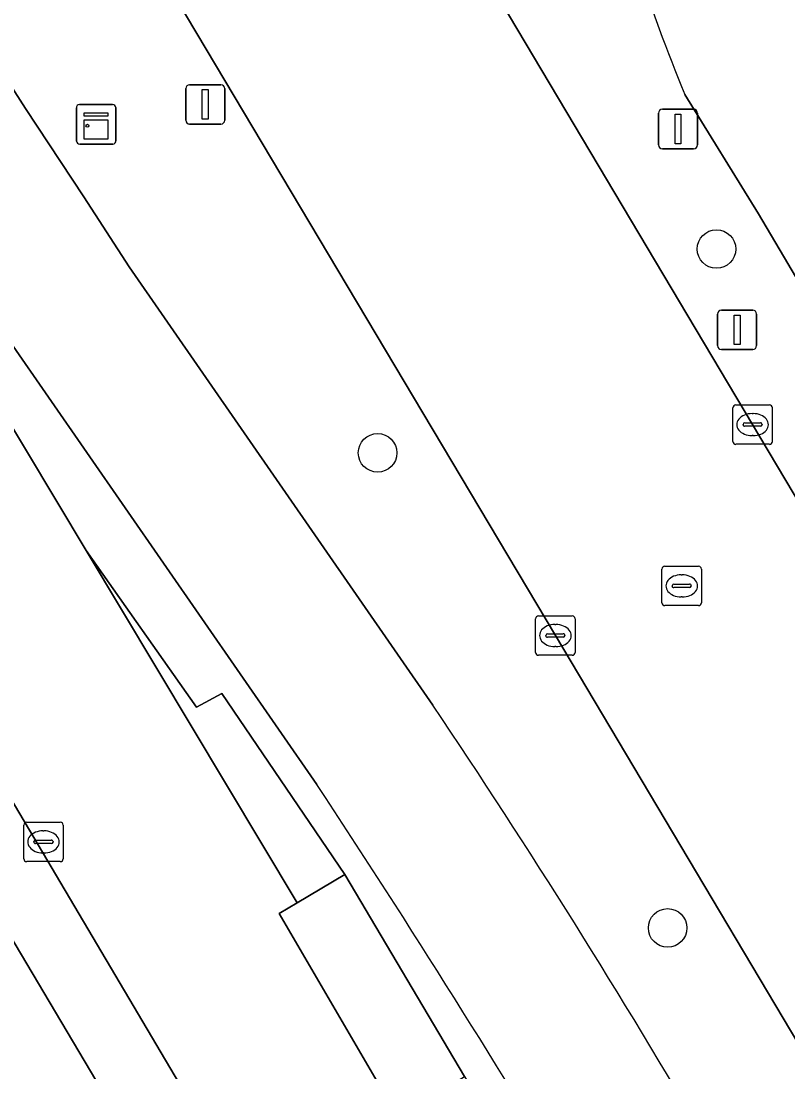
# Model space of a CAD drawing. Extents: x 156412 to 157779, y 382335 to 383768.
# Drawn here: x 156811.1 to 156830.54, y 383589.09 to 383615.74 of the extents above; entities that cross this region are included whole.
import ezdxf

# ---------------------------------------------------------------- set-up
doc = ezdxf.new("R2010")
doc.units = 0
for name, color, linetype in [('IMGEO_Berm_groen', 7, 'Continuous'), ('IMGEO_Boom', 7, 'Continuous'), ('IMGEO_Fietspad_gesloten', 7, 'Continuous'), ('IMGEO_Groenvoorziening', 7, 'Continuous'), ('IMGEO_Haag', 7, 'Continuous'), ('IMGEO_Kast', 7, 'Continuous'), ('IMGEO_Kolk', 7, 'Continuous'), ('IMGEO_Lichtmast', 7, 'Continuous'), ('IMGEO_OVBaan_gesloten', 7, 'Continuous'), ('IMGEO_Parkeervlak_open', 7, 'Continuous'), ('IMGEO_Rijbaan_lokaal_gesloten', 7, 'Continuous'), ('IMGEO_Rioolput', 7, 'Continuous'), ('IMGEO_Verkeersbordpaal', 7, 'Continuous'), ('IMGEO_Voetpad_open', 7, 'Continuous')]:
    doc.layers.add(name, color=color, linetype=linetype)

msp = doc.modelspace()

# ---------------------------------------------------------------- linework, layer by layer
at = {"layer": 'IMGEO_Berm_groen'}
for points in [[(156821.417, 383619.335), (156829.644, 383605.508), (156839.105, 383589.601), (156844.355, 383580.759), (156846.763, 383582.113), (156829.792, 383610.852)], [(156813.983, 383617.278), (156809.777, 383615.754), (156811.208, 383613.52), (156812.69, 383611.28), (156813.84, 383609.507), (156821.534, 383598.396)], [(156861.927, 383537.422), (156852.502, 383553.317), (156842.549, 383570.096), (156833.596, 383585.118), (156824.647, 383600.159), (156814.578, 383617.063)], [(156829.792, 383610.852), (156827.929, 383613.878)]]:
    msp.add_lwpolyline(points, dxfattribs=at)
msp.add_lwpolyline([(156816.185, 383598.689), (156815.542, 383598.343), (156812.75, 383602.314), (156818.1, 383593.383), (156819.306, 383594.099)], close=True, dxfattribs=at)
for centre, radius, start, end in [((156871.73, 383632.045), 47.419, 193.8868, 202.5266), ((156657.422, 383487.714), 197.947, 30.18346, 33.99697)]:
    msp.add_arc(centre, radius, start, end, dxfattribs=at)
at = {"layer": 'IMGEO_Boom'}
for centre in [(156828.729, 383609.96), (156820.137, 383604.791), (156827.491, 383592.746)]:
    msp.add_circle(centre, 0.489, dxfattribs=at)
at = {"layer": 'IMGEO_Fietspad_gesloten'}
msp.add_lwpolyline([(156821.534, 383598.396), (156813.84, 383609.507), (156812.69, 383611.28), (156811.208, 383613.52), (156809.777, 383615.754), (156808.546, 383617.739), (156804.913, 383623.596), (156804.018, 383625.026), (156800.697, 383623.601), (156800.878, 383623.304), (156801.438, 383622.384), (156805.125, 383616.421), (156806.572, 383614.183), (156810.821, 383607.609), (156818.593, 383596.386)], dxfattribs=at)
for centre, radius, start, end in [((156657.422, 383487.714), 197.947, 30.18346, 33.99697), ((156589.579, 383445.071), 274.488, 30.7616, 33.45357)]:
    msp.add_arc(centre, radius, start, end, dxfattribs=at)
at = {"layer": 'IMGEO_Groenvoorziening'}
for points in [[(156805.896, 383613.754), (156812.75, 383602.314), (156815.542, 383598.343), (156816.185, 383598.689), (156819.306, 383594.099), (156822.343, 383588.978), (156823.661, 383586.788), (156829.777, 383576.441), (156839.004, 383560.807), (156851.257, 383540.179), (156855.107, 383533.758), (156855.52, 383533.027), (156857.754, 383529.083), (156858.943, 383526.985), (156860.315, 383524.256), (156861.46, 383521.425), (156862.371, 383518.51), (156863.183, 383515.418), (156863.948, 383512.313), (156864.666, 383509.198), (156866.18, 383502.592), (156866.82, 383499.811), (156884.275, 383424.125)], [(156818.593, 383596.386), (156810.821, 383607.609)]]:
    msp.add_lwpolyline(points, dxfattribs=at)
msp.add_arc((156589.579, 383445.071), 274.488, 30.7616, 33.45357, dxfattribs=at)
at = {"layer": 'IMGEO_Haag'}
for points in [[(156805.896, 383613.754), (156812.75, 383602.314), (156815.542, 383598.343), (156816.185, 383598.689), (156819.306, 383594.099), (156822.343, 383588.978), (156823.661, 383586.788), (156829.777, 383576.441), (156839.004, 383560.807), (156851.257, 383540.179), (156855.107, 383533.758), (156855.52, 383533.027), (156857.754, 383529.083), (156858.943, 383526.985), (156860.315, 383524.256), (156861.46, 383521.425), (156862.371, 383518.51), (156863.183, 383515.418), (156863.948, 383512.313), (156864.666, 383509.198), (156866.18, 383502.592), (156866.82, 383499.811), (156884.275, 383424.125)], [(156818.593, 383596.386), (156810.821, 383607.609)]]:
    msp.add_lwpolyline(points, dxfattribs=at)
msp.add_arc((156589.579, 383445.071), 274.488, 30.7616, 33.45357, dxfattribs=at)
at = {"layer": 'IMGEO_Kast'}
for p, q in [((156812.501, 383612.697), (156812.501, 383613.538)), ((156812.501, 383613.538), (156812.501, 383612.697)), ((156812.576, 383613.622), (156813.417, 383613.622)), ((156813.417, 383613.622), (156812.576, 383613.622)), ((156813.501, 383613.547), (156813.501, 383612.706)), ((156813.501, 383612.706), (156813.501, 383613.547)), ((156813.426, 383612.622), (156812.585, 383612.622)), ((156812.585, 383612.622), (156813.426, 383612.622))]:
    msp.add_line(p, q, dxfattribs=at)
for points in [[(156812.696, 383613.412), (156813.296, 383613.412), (156813.296, 383613.327), (156812.696, 383613.327), (156812.696, 383613.412)], [(156812.696, 383613.237), (156813.296, 383613.237), (156813.296, 383612.748), (156812.696, 383612.748), (156812.696, 383613.237)]]:
    msp.add_lwpolyline(points, dxfattribs=at)
msp.add_circle((156812.78, 383613.086), 0.0377, dxfattribs=at)
for centre, start, end in [((156812.579, 383613.544), 92.4484, 184.2845), ((156812.579, 383613.544), 92.4484, 184.2845), ((156813.423, 383613.544), 2.4484, 94.2845), ((156813.423, 383613.544), 2.4484, 94.2845), ((156812.579, 383612.7), 182.4484, 274.2845), ((156812.579, 383612.7), 182.4484, 274.2845), ((156813.423, 383612.7), 272.4484, 4.2845), ((156813.423, 383612.7), 272.4484, 4.2845)]:
    msp.add_arc(centre, 0.0779, start, end, dxfattribs=at)
at = {"layer": 'IMGEO_Kolk'}
for p, q in [((156829.219, 383606.008), (156830.071, 383606.008)), ((156829.144, 383605.082), (156829.144, 383605.934)), ((156829.632, 383605.788), (156829.657, 383605.788)), ((156830.145, 383605.934), (156830.145, 383605.082)), ((156829.403, 383605.502), (156829.403, 383605.514)), ((156829.841, 383605.465), (156829.443, 383605.465)), ((156829.446, 383605.551), (156829.844, 383605.551)), ((156829.887, 383605.514), (156829.887, 383605.502)), ((156829.655, 383605.228), (156829.63, 383605.228)), ((156830.071, 383605.008), (156829.219, 383605.008)), ((156824.219, 383600.659), (156825.071, 383600.659)), ((156824.144, 383599.733), (156824.144, 383600.585)), ((156824.632, 383600.439), (156824.657, 383600.439)), ((156825.145, 383600.585), (156825.145, 383599.733)), ((156824.403, 383600.153), (156824.403, 383600.165)), ((156824.841, 383600.116), (156824.443, 383600.116)), ((156824.446, 383600.202), (156824.844, 383600.202)), ((156824.887, 383600.165), (156824.887, 383600.153)), ((156824.655, 383599.879), (156824.63, 383599.879)), ((156825.071, 383599.659), (156824.219, 383599.659)), ((156811.165, 383594.502), (156811.165, 383595.354)), ((156811.24, 383595.428), (156812.092, 383595.428)), ((156812.166, 383595.354), (156812.166, 383594.502)), ((156811.653, 383595.208), (156811.678, 383595.208)), ((156811.424, 383594.922), (156811.424, 383594.934)), ((156811.862, 383594.885), (156811.464, 383594.885)), ((156811.467, 383594.971), (156811.865, 383594.971)), ((156811.908, 383594.934), (156811.908, 383594.922)), ((156811.676, 383594.648), (156811.651, 383594.648)), ((156812.092, 383594.428), (156811.24, 383594.428))]:
    msp.add_line(p, q, dxfattribs=at)
for points in [[(156829.219, 383606.008), (156830.071, 383606.008)], [(156829.144, 383605.082), (156829.144, 383605.934)], [(156830.145, 383605.934), (156830.145, 383605.082)], [(156830.071, 383605.008), (156829.219, 383605.008)], [(156824.219, 383600.659), (156825.071, 383600.659)], [(156824.144, 383599.733), (156824.144, 383600.585)], [(156825.145, 383600.585), (156825.145, 383599.733)], [(156825.071, 383599.659), (156824.219, 383599.659)], [(156811.165, 383594.502), (156811.165, 383595.354)], [(156811.24, 383595.428), (156812.092, 383595.428)], [(156812.166, 383595.354), (156812.166, 383594.502)], [(156812.092, 383594.428), (156811.24, 383594.428)]]:
    msp.add_lwpolyline(points, dxfattribs=at)
for centre, radius, start, end in [((156829.221, 383605.932), 0.0765, 91.552, 178.448), ((156829.221, 383605.932), 0.0765, 91.552, 178.448), ((156830.069, 383605.932), 0.0765, 1.552, 88.448), ((156830.069, 383605.932), 0.0765, 1.552, 88.448), ((156829.443, 383605.511), 0.0403, 85.8775, 175.7526), ((156829.44, 383605.501), 0.0366, 178.938, 274.7102), ((156829.844, 383605.508), 0.043, 264.8664, 352.4533), ((156829.848, 383605.513), 0.0386, 1.7309, 96.639), ((156829.221, 383605.084), 0.0765, 181.552, 268.448), ((156829.221, 383605.084), 0.0765, 181.552, 268.448), ((156830.069, 383605.084), 0.0765, 271.552, 358.448), ((156830.069, 383605.084), 0.0765, 271.552, 358.448), ((156824.221, 383600.583), 0.0765, 91.552, 178.448), ((156824.221, 383600.583), 0.0765, 91.552, 178.448), ((156825.069, 383600.583), 0.0765, 1.552, 88.448), ((156825.069, 383600.583), 0.0765, 1.552, 88.448), ((156824.443, 383600.162), 0.0403, 85.8775, 175.7526), ((156824.44, 383600.152), 0.0366, 178.938, 274.7102), ((156824.844, 383600.159), 0.043, 264.8664, 352.4533), ((156824.848, 383600.164), 0.0386, 1.7309, 96.639), ((156824.221, 383599.735), 0.0765, 181.552, 268.448), ((156824.221, 383599.735), 0.0765, 181.552, 268.448), ((156825.069, 383599.735), 0.0765, 271.552, 358.448), ((156825.069, 383599.735), 0.0765, 271.552, 358.448), ((156811.242, 383595.352), 0.0765, 91.552, 178.448), ((156811.242, 383595.352), 0.0765, 91.552, 178.448), ((156812.09, 383595.352), 0.0765, 1.552, 88.448), ((156812.09, 383595.352), 0.0765, 1.552, 88.448), ((156811.464, 383594.931), 0.0403, 85.8775, 175.7526), ((156811.461, 383594.921), 0.0366, 178.938, 274.7102), ((156811.865, 383594.928), 0.043, 264.8664, 352.4533), ((156811.869, 383594.933), 0.0386, 1.7309, 96.639), ((156811.242, 383594.504), 0.0765, 181.552, 268.448), ((156811.242, 383594.504), 0.0765, 181.552, 268.448), ((156812.09, 383594.504), 0.0765, 271.552, 358.448), ((156812.09, 383594.504), 0.0765, 271.552, 358.448)]:
    msp.add_arc(centre, radius, start, end, dxfattribs=at)
for centre, major_axis, ratio, start_param, end_param in [((156829.631, 383605.508), (-0.387, 0.002), 0.722429, 4.712389, 7.853982), ((156829.656, 383605.508), (-0.39, 0.002), 0.717154, 1.570796, 4.712389), ((156824.631, 383600.159), (-0.387, 0.002), 0.722429, 4.712389, 7.853982), ((156824.656, 383600.159), (-0.39, 0.002), 0.717154, 1.570796, 4.712389), ((156811.652, 383594.928), (-0.387, 0.002), 0.722429, 4.712389, 7.853982), ((156811.677, 383594.928), (-0.39, 0.002), 0.717154, 1.570796, 4.712389)]:
    msp.add_ellipse(centre, major_axis=major_axis, ratio=ratio, start_param=start_param, end_param=end_param, dxfattribs=at)
at = {"layer": 'IMGEO_Lichtmast'}
for p, q in [((156815.272, 383613.226), (156815.272, 383614.026)), ((156815.272, 383614.026), (156815.272, 383613.226)), ((156815.372, 383614.126), (156816.162, 383614.126)), ((156816.162, 383614.126), (156815.372, 383614.126)), ((156816.262, 383614.026), (156816.262, 383613.226)), ((156816.262, 383613.226), (156816.262, 383614.026)), ((156816.162, 383613.126), (156815.372, 383613.126)), ((156815.372, 383613.126), (156816.162, 383613.126))]:
    msp.add_line(p, q, dxfattribs=at)
msp.add_lwpolyline([(156815.692, 383614.001), (156815.842, 383614.001), (156815.842, 383613.251), (156815.692, 383613.251), (156815.692, 383614.001)], dxfattribs=at)
for centre, start, end in [((156815.372, 383614.026), 90, 180), ((156815.372, 383614.026), 90, 180), ((156816.162, 383614.026), 0, 90), ((156816.162, 383614.026), 360, 90), ((156815.372, 383613.226), 180, 270), ((156815.372, 383613.226), 180, 270), ((156816.162, 383613.226), 270, 0), ((156816.162, 383613.226), 270, 0)]:
    msp.add_arc(centre, 0.1, start, end, dxfattribs=at)
at = {"layer": 'IMGEO_OVBaan_gesloten'}
msp.add_lwpolyline([(156867.444, 383541.91), (156857.989, 383557.797), (156846.173, 383577.697), (156844.355, 383580.759), (156839.105, 383589.601), (156829.644, 383605.508), (156821.417, 383619.335), (156814.578, 383617.063), (156824.647, 383600.159), (156833.596, 383585.118), (156842.549, 383570.096), (156852.502, 383553.317), (156861.927, 383537.422)], dxfattribs=at)
at = {"layer": 'IMGEO_Parkeervlak_open'}
msp.add_lwpolyline([(156854.832, 383521.621), (156808.513, 383599.937), (156801.203, 383612.163), (156799.76, 383611.336), (156805.801, 383601), (156853.212, 383521.079)], dxfattribs=at)
msp.add_lwpolyline([(156823.661, 383586.788), (156822.218, 383585.95), (156820.911, 383588.092), (156822.343, 383588.978), (156819.306, 383594.099), (156818.1, 383593.383), (156817.642, 383593.112), (156820.655, 383587.936), (156821.959, 383585.799), (156828.053, 383575.479), (156828.509, 383575.734), (156829.777, 383576.441)], close=True, dxfattribs=at)
at = {"layer": 'IMGEO_Rijbaan_lokaal_gesloten'}
for points in [[(156821.959, 383585.799), (156818.885, 383583.965), (156817.603, 383586.147), (156820.655, 383587.936), (156817.642, 383593.112), (156818.1, 383593.383), (156812.75, 383602.314), (156805.896, 383613.754), (156805.404, 383614.574), (156804.713, 383615.728), (156799.932, 383614.312)], [(156827.929, 383613.878), (156829.792, 383610.852), (156846.763, 383582.113), (156848.538, 383579.107), (156853.772, 383570.245), (156873.078, 383537.772), (156874.381, 383535.463), (156876.071, 383532.082)], [(156801.467, 383612.319), (156801.203, 383612.163), (156808.513, 383599.937), (156854.832, 383521.621)]]:
    msp.add_lwpolyline(points, dxfattribs=at)
msp.add_arc((156871.73, 383632.045), 47.419, 193.8868, 202.5266, dxfattribs=at)
at = {"layer": 'IMGEO_Rioolput'}
for p, q in [((156827.347, 383600.992), (156827.347, 383601.844)), ((156827.422, 383601.918), (156828.274, 383601.918)), ((156827.835, 383601.698), (156827.86, 383601.698)), ((156828.348, 383601.844), (156828.348, 383600.992)), ((156827.649, 383601.461), (156828.047, 383601.461)), ((156827.606, 383601.412), (156827.606, 383601.424)), ((156828.044, 383601.375), (156827.646, 383601.375)), ((156828.09, 383601.424), (156828.09, 383601.412)), ((156828.274, 383600.918), (156827.422, 383600.918)), ((156827.858, 383601.138), (156827.833, 383601.138))]:
    msp.add_line(p, q, dxfattribs=at)
for points in [[(156827.347, 383600.992), (156827.347, 383601.844)], [(156827.422, 383601.918), (156828.274, 383601.918)], [(156828.348, 383601.844), (156828.348, 383600.992)], [(156828.274, 383600.918), (156827.422, 383600.918)]]:
    msp.add_lwpolyline(points, dxfattribs=at)
for centre, radius, start, end in [((156827.424, 383601.842), 0.0765, 91.552, 178.448), ((156827.424, 383601.842), 0.0765, 91.552, 178.448), ((156828.272, 383601.842), 0.0765, 1.552, 88.448), ((156828.272, 383601.842), 0.0765, 1.552, 88.448), ((156827.646, 383601.421), 0.0403, 85.8775, 175.7526), ((156828.051, 383601.423), 0.0386, 1.7309, 96.639), ((156827.643, 383601.411), 0.0366, 178.938, 274.7102), ((156828.047, 383601.418), 0.043, 264.8664, 352.4533), ((156827.424, 383600.994), 0.0765, 181.552, 268.448), ((156827.424, 383600.994), 0.0765, 181.552, 268.448), ((156828.272, 383600.994), 0.0765, 271.552, 358.448), ((156828.272, 383600.994), 0.0765, 271.552, 358.448)]:
    msp.add_arc(centre, radius, start, end, dxfattribs=at)
for centre, major_axis, ratio, start_param, end_param in [((156827.834, 383601.418), (-0.387, 0.002), 0.722429, 4.712389, 7.853982), ((156827.859, 383601.418), (-0.39, 0.002), 0.717154, 1.570796, 4.712389)]:
    msp.add_ellipse(centre, major_axis=major_axis, ratio=ratio, start_param=start_param, end_param=end_param, dxfattribs=at)
at = {"layer": 'IMGEO_Verkeersbordpaal'}
for p, q in [((156827.358, 383613.502), (156828.148, 383613.502)), ((156828.148, 383613.502), (156827.358, 383613.502)), ((156827.258, 383612.602), (156827.258, 383613.402)), ((156827.258, 383613.402), (156827.258, 383612.602)), ((156828.248, 383613.402), (156828.248, 383612.602)), ((156828.248, 383612.602), (156828.248, 383613.402)), ((156828.148, 383612.502), (156827.358, 383612.502)), ((156827.358, 383612.502), (156828.148, 383612.502)), ((156828.857, 383608.412), (156829.647, 383608.412)), ((156829.647, 383608.412), (156828.857, 383608.412)), ((156828.757, 383607.512), (156828.757, 383608.312)), ((156828.757, 383608.312), (156828.757, 383607.512)), ((156829.747, 383608.312), (156829.747, 383607.512)), ((156829.747, 383607.512), (156829.747, 383608.312)), ((156829.647, 383607.412), (156828.857, 383607.412)), ((156828.857, 383607.412), (156829.647, 383607.412))]:
    msp.add_line(p, q, dxfattribs=at)
for points in [[(156827.678, 383613.377), (156827.828, 383613.377), (156827.828, 383612.627), (156827.678, 383612.627), (156827.678, 383613.377)], [(156829.177, 383608.287), (156829.327, 383608.287), (156829.327, 383607.537), (156829.177, 383607.537), (156829.177, 383608.287)]]:
    msp.add_lwpolyline(points, dxfattribs=at)
for centre, start, end in [((156827.358, 383613.402), 90, 180), ((156827.358, 383613.402), 90, 180), ((156828.148, 383613.402), 0, 90), ((156828.148, 383613.402), 360, 90), ((156827.358, 383612.602), 180, 270), ((156827.358, 383612.602), 180, 270), ((156828.148, 383612.602), 270, 0), ((156828.148, 383612.602), 270, 0), ((156828.857, 383608.312), 90, 180), ((156828.857, 383608.312), 90, 180), ((156829.647, 383608.312), 0, 90), ((156829.647, 383608.312), 360, 90), ((156828.857, 383607.512), 180, 270), ((156828.857, 383607.512), 180, 270), ((156829.647, 383607.512), 270, 0), ((156829.647, 383607.512), 270, 0)]:
    msp.add_arc(centre, 0.1, start, end, dxfattribs=at)
at = {"layer": 'IMGEO_Voetpad_open'}
msp.add_lwpolyline([(156853.212, 383521.079), (156805.801, 383601), (156799.76, 383611.336), (156797.939, 383610.291), (156851.752, 383519.69), (156852.95, 383516.341), (156853.052, 383515.897), (156853.384, 383514.459), (156876.388, 383414.72), (156876.797, 383413.293), (156877.821, 383408.811)], dxfattribs=at)

doc.saveas('drawing.dxf')
